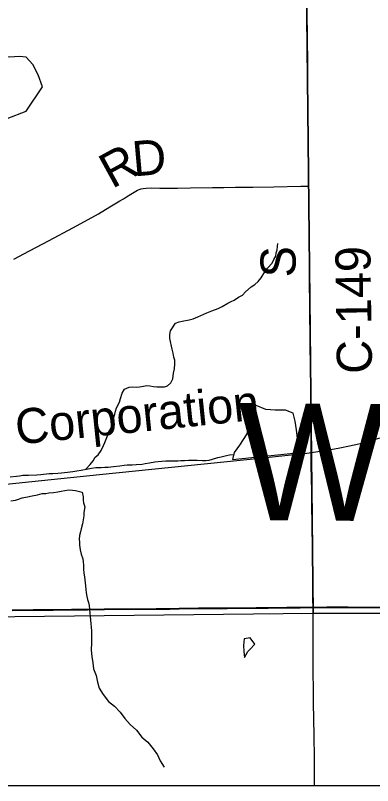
# Model space of a CAD drawing. Extents: x 0 to 34, y 0 to 22.
# Drawn here: x 6.037 to 6.615, y 14.1 to 15.347 of the extents above; entities that cross this region are included whole.
import ezdxf

# ---------------------------------------------------------------- set-up
doc = ezdxf.new("R2010")
doc.units = 0
for name, color, linetype in [('Default', 7, 'Continuous'), ('GM_X_County_Road', 7, 'Continuous'), ('GM_X_County_Road_Text', 7, 'Continuous'), ('GM_X_County_Text', 7, 'Continuous'), ('GM_X_Minor_Lake', 7, 'Continuous'), ('GM_X_Minor_River', 7, 'Continuous'), ('GM_X_Rail_Line', 7, 'Continuous'), ('GM_X_Rail_Line_Text', 7, 'Continuous'), ('GM_X_Section', 7, 'Continuous'), ('GM_X_State_Route', 7, 'Continuous'), ('GM_X_Township_Road', 7, 'Continuous'), ('GM_X_Township_Road_Text', 7, 'Continuous'), ('SH_Cut_Line', 7, 'Continuous'), ('SH_Data', 7, 'Continuous')]:
    doc.layers.add(name, color=color, linetype=linetype)

msp = doc.modelspace()

# ---------------------------------------------------------------- linework, layer by layer
at = {"layer": 'Default'}
for points in [[(6.032, 14.3841), (6.0661, 14.3844), (6.098, 14.3845), (6.1283, 14.3848), (6.1538, 14.3851), (6.1811, 14.3854), (6.2246, 14.3858), (6.2649, 14.3862), (6.2867, 14.3862), (6.3022, 14.3865), (6.3332, 14.3869), (6.3611, 14.3872), (6.3798, 14.3873), (6.4078, 14.3874), (6.4269, 14.3876), (6.4458, 14.3877), (6.476, 14.3882), (6.4978, 14.3885), (6.5185, 14.3885), (6.541, 14.3886), (6.5754, 14.3887), (6.6344, 14.3885)], [(6.6344, 14.3885), (6.5754, 14.3887), (6.541, 14.3886), (6.5185, 14.3885), (6.4978, 14.3885), (6.476, 14.3882), (6.4458, 14.3877), (6.4269, 14.3876), (6.4078, 14.3874), (6.3798, 14.3873), (6.3611, 14.3872), (6.3332, 14.3869), (6.3022, 14.3865), (6.2867, 14.3862), (6.2649, 14.3862), (6.2246, 14.3858), (6.1811, 14.3854), (6.1538, 14.3851), (6.1283, 14.3848), (6.098, 14.3845), (6.0661, 14.3844), (6.032, 14.3841)], [(3.6803, 14.1), (8.9, 14.1)]]:
    msp.add_lwpolyline(points, dxfattribs=at)
at = {"layer": 'GM_X_County_Road'}
for points in [[(6.5119, 15.0705), (6.5119, 15.078), (6.5115, 15.1329), (6.5109, 15.1857), (6.5104, 15.2509), (6.51, 15.2726), (6.5096, 15.3068), (6.5091, 15.3564), (6.509, 15.3843), (6.5087, 15.4017)], [(6.5187, 14.388), (6.5186, 14.3919), (6.5184, 14.3975), (6.5182, 14.4099), (6.518, 14.4501), (6.5176, 14.4841), (6.5172, 14.5213), (6.5168, 14.5554), (6.5165, 14.5771), (6.5158, 14.6175), (6.5158, 14.6392), (6.5153, 14.7013), (6.5149, 14.7541), (6.5144, 14.7851), (6.5141, 14.8069), (6.5132, 14.8845), (6.513, 14.9093), (6.5128, 14.9404), (6.5127, 14.9714), (6.5126, 15.0025), (6.512, 15.049), (6.5119, 15.0705)], [(6.521, 14.1), (6.5207, 14.1441), (6.5203, 14.181), (6.5195, 14.2337), (6.519, 14.3053), (6.5188, 14.3486), (6.5187, 14.3848), (6.5187, 14.388)]]:
    msp.add_lwpolyline(points, dxfattribs=at)
at = {"layer": 'GM_X_Minor_Lake'}
for points in [[(6.081, 15.231), (6.0744, 15.2504), (6.0657, 15.2674), (6.055, 15.2788), (6.044, 15.2803), (6.0277, 15.2791), (6.0171, 15.2806), (6.0008, 15.2828), (5.9929, 15.2717), (5.9809, 15.2546), (5.967, 15.2295), (5.9629, 15.2056), (5.9671, 15.1821), (5.9804, 15.1689), (5.9971, 15.1719), (6.0103, 15.1746), (6.0243, 15.18), (6.0546, 15.1919)], [(6.0546, 15.1919), (6.081, 15.231)], [(6.4923, 14.6384), (6.4957, 14.6464), (6.4937, 14.6616), (6.4918, 14.6756), (6.4898, 14.6897), (6.4867, 14.7029), (6.4738, 14.7078), (6.4572, 14.7074), (6.4424, 14.7085), (6.4265, 14.7153), (6.4144, 14.7084), (6.4152, 14.6879), (6.4115, 14.6693), (6.3998, 14.651), (6.3912, 14.6389), (6.3882, 14.6278)], [(6.3882, 14.6278), (6.4923, 14.6384)], [(6.4172, 14.3389), (6.407, 14.3374), (6.4059, 14.3267), (6.4067, 14.3169), (6.4076, 14.3074), (6.4132, 14.3169), (6.4166, 14.32)], [(6.4166, 14.32), (6.4245, 14.3291), (6.4172, 14.3389)]]:
    msp.add_lwpolyline(points, dxfattribs=at)
at = {"layer": 'GM_X_Minor_River'}
for points in [[(6.1515, 14.6121), (6.1584, 14.6196), (6.1633, 14.6257), (6.1664, 14.6314), (6.1713, 14.6356), (6.1763, 14.6425), (6.1801, 14.6504), (6.182, 14.6554), (6.1839, 14.6607), (6.1861, 14.666), (6.188, 14.6717), (6.1953, 14.6839), (6.196, 14.6896), (6.1964, 14.6961), (6.1979, 14.701), (6.199, 14.7059), (6.2009, 14.7113), (6.2055, 14.7208), (6.2074, 14.7268), (6.21, 14.7352), (6.2138, 14.7417), (6.2215, 14.7447), (6.2264, 14.7455), (6.2333, 14.7451), (6.2382, 14.7455), (6.2447, 14.7466), (6.2497, 14.7474), (6.255, 14.747), (6.2604, 14.7462), (6.2661, 14.7454), (6.2718, 14.7454), (6.2783, 14.7454), (6.2833, 14.7473), (6.2886, 14.7519), (6.292, 14.7584), (6.2931, 14.7675), (6.2947, 14.7747), (6.2954, 14.7827), (6.295, 14.7884), (6.2938, 14.7933), (6.2927, 14.7998), (6.2908, 14.8066), (6.2873, 14.8238), (6.2873, 14.8302), (6.2884, 14.8363), (6.296, 14.8485), (6.3021, 14.8507), (6.3071, 14.8515), (6.3181, 14.8538), (6.3246, 14.8557), (6.3322, 14.8587), (6.3372, 14.861), (6.3471, 14.8652), (6.3547, 14.8682), (6.365, 14.8724), (6.3715, 14.8754), (6.3807, 14.8807), (6.3864, 14.8834), (6.3913, 14.8857), (6.3982, 14.8906), (6.4043, 14.8937), (6.4096, 14.899), (6.4188, 14.9073), (6.4245, 14.9108), (6.4298, 14.9157), (6.4348, 14.9218), (6.4405, 14.9313), (6.445, 14.9374), (6.4523, 14.9457), (6.4553, 14.9518), (6.4583, 14.9567), (6.4591, 14.9621), (6.4606, 14.967), (6.461, 14.9727), (6.4617, 14.9777)], [(6.0287, 14.6), (6.039, 14.6007), (6.0443, 14.6015), (6.0493, 14.6022), (6.0588, 14.6026), (6.0718, 14.603), (6.0787, 14.6037), (6.092, 14.6049), (6.0977, 14.6052), (6.1058, 14.6056), (6.1122, 14.606), (6.1214, 14.6071), (6.1302, 14.6086), (6.1367, 14.6094), (6.1439, 14.6105), (6.155, 14.6128), (6.1607, 14.6136), (6.1676, 14.6147), (6.1763, 14.6151), (6.1821, 14.6155), (6.1874, 14.6154), (6.1962, 14.6162), (6.2061, 14.6177), (6.213, 14.6185), (6.2179, 14.6192), (6.2263, 14.6192), (6.2324, 14.6196), (6.2424, 14.6204), (6.2473, 14.6211), (6.2542, 14.6223), (6.2626, 14.6238), (6.2744, 14.6253), (6.2805, 14.6257), (6.3, 14.6256), (6.3049, 14.626), (6.3107, 14.6264), (6.3171, 14.6268), (6.3313, 14.6268), (6.34, 14.6264), (6.345, 14.626), (6.3507, 14.6268), (6.3561, 14.6283), (6.3645, 14.6309), (6.3702, 14.6321), (6.3786, 14.6343), (6.3835, 14.6351), (6.3903, 14.6359)], [(6.0303, 14.5608), (6.0376, 14.5619), (6.0425, 14.5638), (6.0482, 14.5657), (6.057, 14.5672), (6.0646, 14.5691), (6.0734, 14.5706), (6.0807, 14.5725), (6.0864, 14.5729), (6.0913, 14.5737), (6.099, 14.5744), (6.1058, 14.5756), (6.1116, 14.5763), (6.1173, 14.5778), (6.1234, 14.5786), (6.1299, 14.5782)], [(6.1299, 14.5782), (6.1345, 14.5778), (6.1409, 14.5759), (6.1455, 14.5748), (6.1471, 14.5672), (6.1471, 14.5622), (6.1475, 14.5577), (6.1494, 14.5512), (6.1483, 14.5421), (6.1479, 14.5364), (6.1468, 14.5299), (6.146, 14.5238), (6.1438, 14.5155), (6.1426, 14.5109), (6.1411, 14.5048), (6.1407, 14.4991), (6.1408, 14.4938), (6.1411, 14.4889), (6.1423, 14.4816), (6.1439, 14.4744), (6.1462, 14.4668), (6.1469, 14.4622), (6.1477, 14.4565), (6.1477, 14.4504), (6.1481, 14.4436), (6.1493, 14.4379), (6.1497, 14.433), (6.1501, 14.4284), (6.1505, 14.4231), (6.1512, 14.4174), (6.152, 14.412), (6.1528, 14.4063), (6.1539, 14.4014), (6.1555, 14.3964), (6.1566, 14.3915), (6.1574, 14.385), (6.1589, 14.368)], [(6.1589, 14.368), (6.1602, 14.3506), (6.1603, 14.3411), (6.1607, 14.3317), (6.1597, 14.3191), (6.1609, 14.3089), (6.1625, 14.2987), (6.1637, 14.2888), (6.168, 14.2782), (6.1703, 14.2676), (6.1727, 14.2574), (6.1792, 14.2472), (6.188, 14.2363), (6.1975, 14.2284), (6.207, 14.2189), (6.2143, 14.2088), (6.2231, 14.1986), (6.233, 14.1895), (6.2418, 14.1786), (6.2513, 14.1703), (6.2601, 14.1597), (6.267, 14.1499), (6.2716, 14.1401), (6.2778, 14.1299), (6.2774, 14.1314)]]:
    msp.add_lwpolyline(points, dxfattribs=at)
at = {"layer": 'GM_X_Rail_Line'}
msp.add_lwpolyline([(5.1189, 14.4952), (5.2996, 14.5138), (5.3897, 14.5231), (5.6733, 14.5521), (5.9282, 14.5782), (6.1733, 14.6034), (6.4324, 14.6299), (6.5087, 14.6383), (6.5302, 14.6412), (6.5471, 14.6439), (6.5618, 14.6466), (6.5773, 14.6497), (6.5927, 14.6533), (6.6095, 14.6576), (6.6265, 14.6627)], dxfattribs=at)
at = {"layer": 'GM_X_Section'}
for points in [[(5.4966, 15.3772), (6.0014, 15.3899), (6.508, 15.3973), (6.5187, 14.3786), (5.5053, 14.3671)], [(6.508, 15.3973), (7.534, 15.3931), (7.5388, 14.869), (7.5234, 14.3784), (6.5187, 14.3786)]]:
    msp.add_lwpolyline(points, close=True, dxfattribs=at)
at = {"layer": 'GM_X_State_Route'}
msp.add_lwpolyline([(6.0322, 14.3836), (6.0663, 14.3839), (6.0983, 14.384), (6.1285, 14.3843), (6.154, 14.3845), (6.1813, 14.3849), (6.2248, 14.3853), (6.2652, 14.3857), (6.2869, 14.3857), (6.3024, 14.3859), (6.3334, 14.3864), (6.3614, 14.3866), (6.38, 14.3867), (6.408, 14.3869), (6.4271, 14.3871), (6.446, 14.3872), (6.4763, 14.3877), (6.498, 14.3879), (6.5187, 14.388), (6.5413, 14.388), (6.5756, 14.3881), (6.6346, 14.3879)], dxfattribs=at)
at = {"layer": 'GM_X_Township_Road'}
msp.add_lwpolyline([(6.0348, 14.952), (6.0604, 14.9655), (6.0919, 14.9824), (6.1303, 15.0027), (6.1551, 15.0165), (6.1715, 15.0257), (6.1903, 15.0367), (6.2061, 15.0465), (6.2121, 15.05), (6.2168, 15.0528), (6.2238, 15.0572), (6.232, 15.0623), (6.235, 15.0637), (6.2376, 15.0648), (6.2409, 15.0659), (6.2442, 15.0666), (6.2489, 15.0669), (6.2573, 15.0673), (6.2708, 15.0672), (6.2856, 15.067), (6.2995, 15.067), (6.3205, 15.0674), (6.3558, 15.0682), (6.3745, 15.0683), (6.3931, 15.0684), (6.421, 15.0688), (6.4552, 15.0692), (6.4987, 15.07), (6.508, 15.0703), (6.5119, 15.0705)], dxfattribs=at)
at = {"layer": 'SH_Cut_Line'}
for points in [[(6.6344, 14.3885), (6.5754, 14.3887), (6.541, 14.3886), (6.5185, 14.3885), (6.4978, 14.3885), (6.476, 14.3882), (6.4458, 14.3877), (6.4269, 14.3876), (6.4078, 14.3874), (6.3798, 14.3873), (6.3611, 14.3872), (6.3332, 14.3869), (6.3022, 14.3865), (6.2867, 14.3862), (6.2649, 14.3862), (6.2246, 14.3858), (6.1811, 14.3854), (6.1538, 14.3851), (6.1283, 14.3848), (6.098, 14.3845), (6.0661, 14.3844), (6.032, 14.3841)], [(6.032, 14.3841), (6.0661, 14.3844), (6.098, 14.3845), (6.1283, 14.3848), (6.1538, 14.3851), (6.1811, 14.3854), (6.2246, 14.3858), (6.2649, 14.3862), (6.2867, 14.3862), (6.3022, 14.3865), (6.3332, 14.3869), (6.3611, 14.3872), (6.3798, 14.3873), (6.4078, 14.3874), (6.4269, 14.3876), (6.4458, 14.3877), (6.476, 14.3882), (6.4978, 14.3885), (6.5185, 14.3885), (6.541, 14.3886), (6.5754, 14.3887), (6.6344, 14.3885)], [(2.1, 14.1), (8.9, 14.1)]]:
    msp.add_lwpolyline(points, dxfattribs=at)
at = {"layer": 'SH_Data'}
msp.add_line((2.1, 14.1), (8.9, 14.1), dxfattribs=at)

# ---------------------------------------------------------------- texts
at = {"layer": 'GM_X_County_Road_Text'}
for s, height, rotation, p in [('S', 0.0568, 90, (6.4905, 14.9225)), ('C-149', 0.05682, 90.8015, (6.6141, 14.7668))]:
    msp.add_text(s, height=height, rotation=rotation, dxfattribs=at).set_placement(p)
at = {"layer": 'GM_X_County_Text'}
msp.add_text('WAYNE COUNTY', height=0.189394, rotation=359.5961, dxfattribs=at).set_placement((6.397, 14.5298))
at = {"layer": 'GM_X_Rail_Line_Text'}
msp.add_text('Corporation', height=0.056629, rotation=5.9306, dxfattribs=at).set_placement((6.0401, 14.6518))
at = {"layer": 'GM_X_Township_Road_Text'}
for s, rotation, p in [('D', 5.0683, (6.2288, 15.0859)), ('R', 28.6897, (6.1938, 15.0653))]:
    msp.add_text(s, height=0.0568, rotation=rotation, dxfattribs=at).set_placement(p)

doc.saveas('drawing.dxf')
